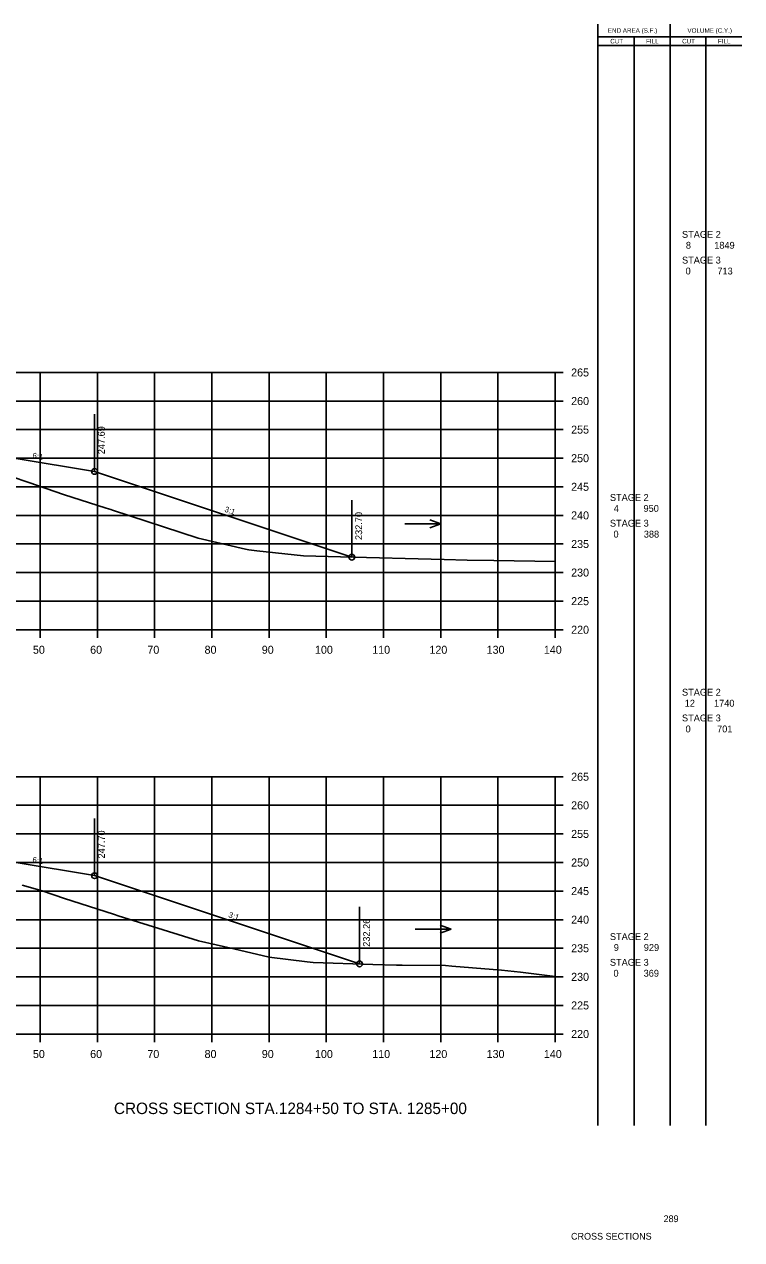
# Model space of a CAD drawing. Extents: x 1342547 to 1344156, y -1532351 to -1517216.
# Drawn here: x 1342750.1 to 1342875.5, y -1522553.6 to -1522341 of the extents above; entities that cross this region are included whole.
import ezdxf

# ---------------------------------------------------------------- set-up
doc = ezdxf.new("R2010")
doc.units = 0
for name, color, linetype in [('Level 2', 7, 'Continuous'), ('R_Axis', 7, 'Continuous'), ('R_Axis Annot', 7, 'Continuous'), ('R_Border Notes', 7, 'Continuous'), ('R_Draft', 7, 'Continuous'), ('R_Exist Surface', 7, 'Continuous'), ('R_Fin Surface', 7, 'Continuous'), ('R_Grid', 7, 'Continuous'), ('R_No Plot', 7, 'Continuous'), ('R_Water', 7, 'Continuous'), ('R_Xsect Elev', 7, 'Continuous'), ('R_Xsect Slope', 7, 'Continuous')]:
    doc.layers.add(name, color=color, linetype=linetype)

msp = doc.modelspace()

# ---------------------------------------------------------------- linework, layer by layer
at = {"layer": 'Level 2'}
for p, q in [((1342850.33, -1522533.6), (1342850.32, -1522341)), ((1342862.99, -1522533.6), (1342862.99, -1522341)), ((1342850.32, -1522343.16), (1342863.59, -1522343.16)), ((1342850.32, -1522344.72), (1342863.59, -1522344.72)), ((1342856.66, -1522533.6), (1342856.66, -1522343.16)), ((1342863.59, -1522343.16), (1342875.48, -1522343.16)), ((1342863.59, -1522344.72), (1342875.48, -1522344.72)), ((1342869.23, -1522533.6), (1342869.23, -1522343.16))]:
    msp.add_line(p, q, dxfattribs=at)
at = {"layer": 'R_Axis'}
for p, q in [((1342842.87, -1522446.89), (1342842.87, -1522401.89)), ((1342844.27, -1522401.89), (1342842.87, -1522401.89)), ((1342844.27, -1522406.89), (1342842.87, -1522406.89)), ((1342844.27, -1522411.89), (1342842.87, -1522411.89)), ((1342844.27, -1522416.89), (1342842.87, -1522416.89)), ((1342844.27, -1522421.89), (1342842.87, -1522421.89)), ((1342844.27, -1522426.89), (1342842.87, -1522426.89)), ((1342844.27, -1522431.89), (1342842.87, -1522431.89)), ((1342844.27, -1522436.89), (1342842.87, -1522436.89)), ((1342844.27, -1522441.89), (1342842.87, -1522441.89)), ((1342562.87, -1522446.89), (1342842.87, -1522446.89)), ((1342752.87, -1522448.29), (1342752.87, -1522446.89)), ((1342762.87, -1522448.29), (1342762.87, -1522446.89)), ((1342772.87, -1522448.29), (1342772.87, -1522446.89)), ((1342782.87, -1522448.29), (1342782.87, -1522446.89)), ((1342792.87, -1522448.29), (1342792.87, -1522446.89)), ((1342802.87, -1522448.29), (1342802.87, -1522446.89)), ((1342812.87, -1522448.29), (1342812.87, -1522446.89)), ((1342822.87, -1522448.29), (1342822.87, -1522446.89)), ((1342832.87, -1522448.29), (1342832.87, -1522446.89)), ((1342842.87, -1522448.29), (1342842.87, -1522446.89)), ((1342844.27, -1522446.89), (1342842.87, -1522446.89)), ((1342842.87, -1522517.6), (1342842.87, -1522472.6)), ((1342844.27, -1522472.6), (1342842.87, -1522472.6)), ((1342844.27, -1522477.6), (1342842.87, -1522477.6)), ((1342844.27, -1522482.6), (1342842.87, -1522482.6)), ((1342844.27, -1522487.6), (1342842.87, -1522487.6)), ((1342844.27, -1522492.6), (1342842.87, -1522492.6)), ((1342844.27, -1522497.6), (1342842.87, -1522497.6)), ((1342844.27, -1522502.6), (1342842.87, -1522502.6)), ((1342844.27, -1522507.6), (1342842.87, -1522507.6)), ((1342844.27, -1522512.6), (1342842.87, -1522512.6)), ((1342562.87, -1522517.6), (1342842.87, -1522517.6)), ((1342752.87, -1522519), (1342752.87, -1522517.6)), ((1342762.87, -1522519), (1342762.87, -1522517.6)), ((1342772.87, -1522519), (1342772.87, -1522517.6)), ((1342782.87, -1522519), (1342782.87, -1522517.6)), ((1342792.87, -1522519), (1342792.87, -1522517.6)), ((1342802.87, -1522519), (1342802.87, -1522517.6)), ((1342812.87, -1522519), (1342812.87, -1522517.6)), ((1342822.87, -1522519), (1342822.87, -1522517.6)), ((1342832.87, -1522519), (1342832.87, -1522517.6)), ((1342842.87, -1522519), (1342842.87, -1522517.6)), ((1342844.27, -1522517.6), (1342842.87, -1522517.6))]:
    msp.add_line(p, q, dxfattribs=at)
at = {"layer": 'R_Exist Surface'}
for points in [[(1342747.79, -1522420.1), (1342750.91, -1522421.13), (1342756.92, -1522423.26), (1342764.4, -1522425.61), (1342765.19, -1522425.85), (1342765.52, -1522425.96), (1342780.49, -1522430.87), (1342788.74, -1522432.79), (1342789.34, -1522432.91), (1342790.76, -1522433.08), (1342798.91, -1522433.94), (1342805.36, -1522434.15), (1342823.49, -1522434.6), (1342827.52, -1522434.72), (1342832.13, -1522434.77), (1342842.87, -1522434.97)], [(1342749.72, -1522491.54), (1342753.2, -1522492.56), (1342757.14, -1522493.9), (1342765.67, -1522496.65), (1342765.86, -1522496.71), (1342766.52, -1522496.91), (1342780.54, -1522501.3), (1342786.7, -1522502.69), (1342792.86, -1522504.15), (1342799.51, -1522504.96), (1342800.58, -1522505.08), (1342810.98, -1522505.42), (1342815.16, -1522505.55), (1342816.12, -1522505.56), (1342823.68, -1522505.64), (1342824.82, -1522505.73), (1342832.06, -1522506.3), (1342833.48, -1522506.46), (1342836.81, -1522506.8), (1342842.87, -1522507.56)]]:
    msp.add_lwpolyline(points, dxfattribs=at)
at = {"layer": 'R_Fin Surface'}
for points in [[(1342601.54, -1522431.14), (1342604.55, -1522432.14), (1342643.37, -1522419.2), (1342657.09, -1522416.92), (1342665.37, -1522415.54), (1342671.37, -1522415.3), (1342673.37, -1522415.26), (1342702.87, -1522414.67), (1342732.37, -1522415.26), (1342734.37, -1522415.3), (1342740.37, -1522415.54), (1342748.64, -1522416.92), (1342762.37, -1522419.2), (1342807.34, -1522434.2)], [(1342600.48, -1522501.41), (1342604.66, -1522502.8), (1342643.37, -1522489.9), (1342657.09, -1522487.61), (1342665.37, -1522486.23), (1342671.37, -1522485.99), (1342673.37, -1522485.95), (1342702.87, -1522485.36), (1342732.37, -1522485.95), (1342734.37, -1522485.99), (1342740.37, -1522486.23), (1342748.64, -1522487.61), (1342762.37, -1522489.9), (1342808.7, -1522505.34)]]:
    msp.add_lwpolyline(points, dxfattribs=at)
at = {"layer": 'R_Grid'}
for p, q in [((1342562.87, -1522401.89), (1342842.87, -1522401.89)), ((1342752.87, -1522446.89), (1342752.87, -1522401.89)), ((1342762.87, -1522446.89), (1342762.87, -1522401.89)), ((1342772.87, -1522446.89), (1342772.87, -1522401.89)), ((1342782.87, -1522446.89), (1342782.87, -1522401.89)), ((1342792.87, -1522446.89), (1342792.87, -1522401.89)), ((1342802.87, -1522446.89), (1342802.87, -1522401.89)), ((1342812.87, -1522446.89), (1342812.87, -1522401.89)), ((1342822.87, -1522446.89), (1342822.87, -1522401.89)), ((1342832.87, -1522446.89), (1342832.87, -1522401.89)), ((1342842.87, -1522446.89), (1342842.87, -1522401.89)), ((1342562.87, -1522406.89), (1342842.87, -1522406.89)), ((1342562.87, -1522411.89), (1342842.87, -1522411.89)), ((1342562.87, -1522416.89), (1342842.87, -1522416.89)), ((1342562.87, -1522421.89), (1342842.87, -1522421.89)), ((1342562.87, -1522426.89), (1342842.87, -1522426.89)), ((1342562.87, -1522431.89), (1342842.87, -1522431.89)), ((1342562.87, -1522436.89), (1342842.87, -1522436.89)), ((1342562.87, -1522441.89), (1342842.87, -1522441.89)), ((1342562.87, -1522446.89), (1342842.87, -1522446.89)), ((1342562.87, -1522472.6), (1342842.87, -1522472.6)), ((1342752.87, -1522517.6), (1342752.87, -1522472.6)), ((1342762.87, -1522517.6), (1342762.87, -1522472.6)), ((1342772.87, -1522517.6), (1342772.87, -1522472.6)), ((1342782.87, -1522517.6), (1342782.87, -1522472.6)), ((1342792.87, -1522517.6), (1342792.87, -1522472.6)), ((1342802.87, -1522517.6), (1342802.87, -1522472.6)), ((1342812.87, -1522517.6), (1342812.87, -1522472.6)), ((1342822.87, -1522517.6), (1342822.87, -1522472.6)), ((1342832.87, -1522517.6), (1342832.87, -1522472.6)), ((1342842.87, -1522517.6), (1342842.87, -1522472.6)), ((1342562.87, -1522477.6), (1342842.87, -1522477.6)), ((1342562.87, -1522482.6), (1342842.87, -1522482.6)), ((1342562.87, -1522487.6), (1342842.87, -1522487.6)), ((1342562.87, -1522492.6), (1342842.87, -1522492.6)), ((1342562.87, -1522497.6), (1342842.87, -1522497.6)), ((1342562.87, -1522502.6), (1342842.87, -1522502.6)), ((1342562.87, -1522507.6), (1342842.87, -1522507.6)), ((1342562.87, -1522512.6), (1342842.87, -1522512.6)), ((1342562.87, -1522517.6), (1342842.87, -1522517.6))]:
    msp.add_line(p, q, dxfattribs=at)
at = {"layer": 'R_No Plot'}
for centre in [(1342762.37, -1522419.2), (1342807.34, -1522434.2), (1342762.37, -1522489.9), (1342808.7, -1522505.34)]:
    msp.add_circle(centre, 0.5, dxfattribs=at)
at = {"layer": 'R_Water'}
for p, q in [((1342822.91, -1522428.37), (1342820.99, -1522427.67)), ((1342816.63, -1522428.37), (1342822.91, -1522428.37)), ((1342822.91, -1522428.37), (1342820.99, -1522429.07)), ((1342818.41, -1522499.28), (1342824.7, -1522499.28)), ((1342824.7, -1522499.28), (1342822.77, -1522498.58)), ((1342824.7, -1522499.28), (1342822.77, -1522499.98))]:
    msp.add_line(p, q, dxfattribs=at)
at = {"layer": 'R_Xsect Elev'}
for p, q in [((1342762.37, -1522419.2), (1342762.37, -1522409.2)), ((1342807.34, -1522434.2), (1342807.34, -1522424.2)), ((1342762.37, -1522489.9), (1342762.37, -1522479.9)), ((1342808.7, -1522505.34), (1342808.7, -1522495.34))]:
    msp.add_line(p, q, dxfattribs=at)

# ---------------------------------------------------------------- texts
at = {"layer": 'Level 2'}
for s, height, p in [('END AREA (S.F.)', 0.7937, (1342852.08, -1522342.48)), ('VOLUME (C.Y.)', 0.7937, (1342865.99, -1522342.48)), ('CUT', 0.794, (1342852.5, -1522344.34)), ('FILL', 0.794, (1342858.76, -1522344.34)), ('CUT', 0.794, (1342865.07, -1522344.34)), ('FILL', 0.794, (1342871.33, -1522344.34)), (' STAGE 2 ', 1.2, (1342864.6, -1522378.34)), ('8', 1.2, (1342865.72, -1522380.25)), ('1849', 1.2, (1342870.68, -1522380.25)), (' STAGE 3 ', 1.2, (1342864.6, -1522382.84)), ('0', 1.2, (1342865.67, -1522384.75)), ('713', 1.2, (1342871.23, -1522384.75)), (' STAGE 2 ', 1.2, (1342852, -1522424.36)), ('4', 1.2, (1342853.12, -1522426.27)), ('950', 1.2, (1342858.32, -1522426.27)), (' STAGE 3 ', 1.2, (1342852, -1522428.86)), ('0', 1.2, (1342853.07, -1522430.77)), ('388', 1.2, (1342858.37, -1522430.77)), (' STAGE 2 ', 1.2, (1342864.6, -1522458.42)), ('12', 1.2, (1342865.52, -1522460.34)), ('1740', 1.2, (1342870.64, -1522460.34)), (' STAGE 3 ', 1.2, (1342864.6, -1522462.92)), ('0', 1.2, (1342865.67, -1522464.84)), ('701', 1.2, (1342871.18, -1522464.84)), (' STAGE 2 ', 1.2, (1342852, -1522501.16)), ('9', 1.2, (1342853.12, -1522503.07)), ('929', 1.2, (1342858.37, -1522503.07)), (' STAGE 3 ', 1.2, (1342852, -1522505.66)), ('0', 1.2, (1342853.07, -1522507.57)), ('369', 1.2, (1342858.34, -1522507.57))]:
    msp.add_text(s, height=height, dxfattribs=at).set_placement(p)
at = {"layer": 'R_Axis Annot'}
for s, p in [('265', (1342845.67, -1522402.59)), ('260', (1342845.67, -1522407.59)), ('255', (1342845.67, -1522412.59)), ('250', (1342845.67, -1522417.59)), ('245', (1342845.67, -1522422.59)), ('240', (1342845.67, -1522427.59)), ('235', (1342845.67, -1522432.59)), ('230', (1342845.67, -1522437.59)), ('225', (1342845.67, -1522442.59)), ('220', (1342845.67, -1522447.59)), ('50', (1342751.6, -1522451.09)), ('60', (1342761.6, -1522451.09)), ('70', (1342771.6, -1522451.09)), ('80', (1342781.6, -1522451.09)), ('90', (1342791.6, -1522451.09)), ('100', (1342800.9, -1522451.09)), ('110', (1342810.9, -1522451.09)), ('120', (1342820.9, -1522451.09)), ('130', (1342830.9, -1522451.09)), ('140', (1342840.9, -1522451.09)), ('265', (1342845.67, -1522473.3)), ('260', (1342845.67, -1522478.3)), ('255', (1342845.67, -1522483.3)), ('250', (1342845.67, -1522488.3)), ('245', (1342845.67, -1522493.3)), ('240', (1342845.67, -1522498.3)), ('235', (1342845.67, -1522503.3)), ('230', (1342845.67, -1522508.3)), ('225', (1342845.67, -1522513.3)), ('220', (1342845.67, -1522518.3)), ('50', (1342751.6, -1522521.8)), ('60', (1342761.6, -1522521.8)), ('70', (1342771.6, -1522521.8)), ('80', (1342781.6, -1522521.8)), ('90', (1342791.6, -1522521.8)), ('100', (1342800.9, -1522521.8)), ('110', (1342810.9, -1522521.8)), ('120', (1342820.9, -1522521.8)), ('130', (1342830.9, -1522521.8)), ('140', (1342840.9, -1522521.8))]:
    msp.add_text(s, height=1.4, dxfattribs=at).set_placement(p)
at = {"layer": 'R_Border Notes'}
for s, height, p in [('289', 1.178, (1342861.82, -1522550.5)), ('CROSS SECTIONS', 1.1775, (1342845.65, -1522553.56))]:
    msp.add_text(s, height=height, dxfattribs=at).set_placement(p)
at = {"layer": 'R_Draft'}
msp.add_text('CROSS SECTION STA.1284+50 TO STA. 1285+00', height=2, dxfattribs=at).set_placement((1342765.76, -1522531.6))
at = {"layer": 'R_Xsect Elev'}
for s, p in [('247.69', (1342764.17, -1522416.2)), ('232.70', (1342809.14, -1522431.2)), ('247.70', (1342764.17, -1522486.9)), ('232.26', (1342810.5, -1522502.34))]:
    msp.add_text(s, height=1.2, rotation=90, dxfattribs=at).set_placement(p)
at = {"layer": 'R_Xsect Slope'}
for s, rotation, p in [('6:1', 350.5377, (1342751.45, -1522416.88)), ('3:1', 341.5651, (1342785.01, -1522426.23)), ('6:1', 350.5377, (1342751.45, -1522487.57)), ('3:1', 341.5651, (1342785.69, -1522497.15))]:
    msp.add_text(s, height=1, rotation=rotation, dxfattribs=at).set_placement(p)

doc.saveas('drawing.dxf')
